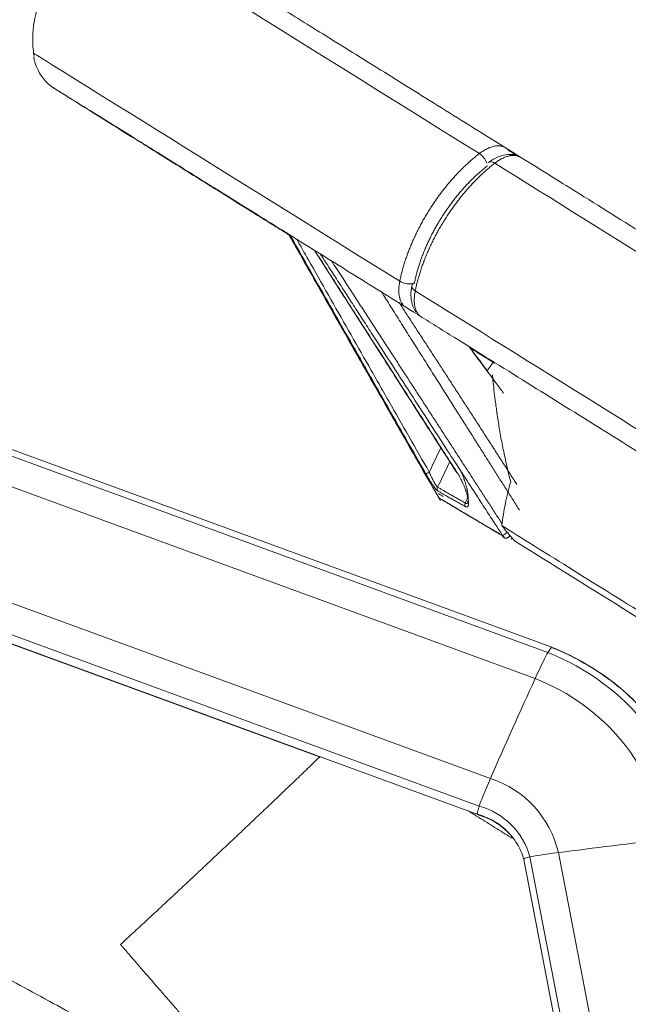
# Model space of a CAD drawing. Header units: millimetres. Extents: x 0 to 594, y 0 to 420.
# Tile 229 of 656: x 210.39 to 216.22, y 167.99 to 177.42. Entities that reach past the tile are written whole.
import ezdxf

# ---------------------------------------------------------------- set-up
doc = ezdxf.new("R2010")
doc.units = ezdxf.units.MM
doc.layers.add('1', color=7, linetype='Continuous', true_color=0xffffff)
doc.styles.add('Arial Unicode MS', font='txt')
doc.dimstyles.get("Standard").update_dxf_attribs({"dimtxt": 0.18, "dimasz": 0.18, "dimexe": 0.18, "dimexo": 0.0625, "dimgap": 0.09, "dimtad": 0, "dimtih": 1, "dimtoh": 1, "dimdec": 4, "dimzin": 0, "dimdsep": 46, "dimtxsty": 'Standard', "dimcen": 0.09, "dimadec": 0, "dimazin": 0, "dimtfac": 1, "dimtdec": 4, "dimtofl": 0, "dimtmove": 0, "dimatfit": 3, "dimfxl": 0, "dimtolj": 1, "dimtzin": 0, "dimarcsym": 0})

# ---------------------------------------------------------------- blocks, each defined once
blk = doc.blocks.new('_U9')
at = {"layer": '1', "color": 18, "lineweight": 13}
for p, q in [((203.3786, 192.865), (47.9703, 192.865)), ((49.9703, 192.865), (49.9703, 158.4304)), ((49.9703, 113.5712), (49.9703, 148.883)), ((351.6296, 113.5712), (47.9703, 113.5712))]:
    blk.add_line(p, q, dxfattribs=at)
at = {"layer": '1', "color": 18}
for points in [[(49.9703, 192.865), (50.9082, 189.365), (49.0325, 189.365)], [(49.9703, 113.5712), (49.0325, 117.0712), (50.9082, 117.0712)]]:
    blk.add_solid(points, dxfattribs=at)
at = {"layer": '1', "color": 18, "linetype": 'Continuous', "lineweight": 13, "insert": (52.0981, 150.4955), "char_height": 2.5, "attachment_point": 7, "rotation": 90, "line_spacing_factor": 1.047437, "style": 'Arial Unicode MS'}
blk.add_mtext('\\fArial Unicode MS|b0|i0;\\W1.0000;1.59', dxfattribs=at)
blk = doc.blocks.new('_U10')
at = {"layer": '1', "color": 18, "lineweight": 13}
for p, q in [((100.9291, 177.3386), (56.1892, 177.3386)), ((58.1892, 177.3386), (58.1892, 150.2286)), ((58.1892, 113.5712), (58.1892, 140.6812)), ((351.6296, 113.5712), (56.1892, 113.5712))]:
    blk.add_line(p, q, dxfattribs=at)
at = {"layer": '1', "color": 18}
for points in [[(58.1892, 177.3386), (59.1271, 173.8386), (57.2514, 173.8386)], [(58.1892, 113.5712), (57.2514, 117.0712), (59.1271, 117.0712)]]:
    blk.add_solid(points, dxfattribs=at)
at = {"layer": '1', "color": 18, "linetype": 'Continuous', "lineweight": 13, "insert": (60.317, 142.2937), "char_height": 2.5, "attachment_point": 7, "rotation": 90, "line_spacing_factor": 1.047437, "style": 'Arial Unicode MS'}
blk.add_mtext('\\fArial Unicode MS|b0|i0;\\W1.0000;1.28', dxfattribs=at)

msp = doc.modelspace()

# ---------------------------------------------------------------- linework, layer by layer
at = {"layer": '1', "color": 155, "linetype": 'Continuous', "lineweight": 18}
for p, q in [((215.4884, 171.4109), (202.5619, 176.1443)), ((204.8461, 173.4484), (214.7803, 169.8107)), ((204.8472, 173.4452), (213.2648, 170.3613)), ((215.222, 169.3797), (216.0452, 165.0985))]:
    msp.add_line(p, q, dxfattribs=at)
at = {"layer": '1', "color": 155, "linetype": 'Continuous', "lineweight": 13}
for p, q in [((215.4511, 171.3598), (202.629, 176.055)), ((215.3297, 171.1108), (202.9937, 175.628)), ((214.9016, 170.1545), (204.3769, 174.0085)), ((214.7933, 169.8902), (204.7547, 173.5661)), ((214.5799, 173.0876), (214.5814, 173.0831)), ((214.4103, 172.8395), (214.4143, 172.8334)), ((215.2792, 169.4037), (216.1136, 165.0644)), ((215.5518, 169.4453), (216.427, 164.8938))]:
    msp.add_line(p, q, dxfattribs=at)
for centre, major_axis, ratio, start_param, end_param in [((218.5069, 173.8192), (7.2215, -4.5022), 0.0004, 2.110829, 3.141278), ((217.7451, 172.5972), (7.2215, -4.5022), 0.0004, 2.110829, 3.141925), ((214.7985, 176.0639), (-0.0607, 0.0795), 0.518582, 4.13009, 5.352195), ((214.9452, 175.9725), (0.0607, -0.0795), 0.518582, 2.191622, 3.143349), ((218.5069, 173.8192), (7.2215, -4.5022), 0.0004, 0.016434, 2.087104), ((214.1002, 174.9437), (0.0981, -0.0195), 0.517942, 4.072914, 5.6532), ((214.2468, 174.8524), (0.0981, -0.0195), 0.517942, 2.511608, 4.091894), ((217.7451, 172.5972), (7.2215, -4.5022), 0.0004, 0.016434, 2.087104), ((214.3191, 173.0895), (0.0347, 0.0199), 0.017001, 1.659567, 3.027653), ((214.4309, 172.9274), (0.0201, 0.0346), 0.964418, 1.662061, 2.598703), ((214.6929, 172.7772), (0.0197, 0.0348), 0.866733, 1.655711, 2.529527), ((214.6057, 169.217), (1.7519, 1.4963), 0.99936, 5.742354, 6.77162), ((214.5992, 169.2246), (1.5383, 1.3138), 0.99936, 5.748625, 6.777891), ((214.5992, 169.2246), (0.7437, 0.6352), 0.99936, 5.803688, 6.832955), ((214.6057, 169.217), (0.5315, 0.454), 0.99936, 5.846454, 6.87572)]:
    msp.add_ellipse(centre, major_axis=major_axis, ratio=ratio, start_param=start_param, end_param=end_param, dxfattribs=at)
at = {"layer": '1', "color": 155, "linetype": 'Continuous', "lineweight": 18}
for centre, major_axis, ratio, start_param, end_param in [((216.9379, 171.3026), (-2.5324, 1.5788), 0.0004, 6.098484, 6.283189), ((216.9691, 171.3527), (-2.6239, 1.6359), 0.0004, 4.924935, 5.555492), ((216.9379, 171.3026), (-2.5324, 1.5788), 0.0004, 4.948027, 5.507532), ((215.2958, 171.0047), (-0.1632, -0.3652), 0.032311, 3.391289, 4.43199), ((214.6748, 169.5841), (-0.8162, -1.8259), 0.032311, 3.142269, 3.391289), ((215.1605, 170.5802), (-0.8162, -1.8259), 0.032311, 4.43199, 4.962085), ((214.9534, 170.2397), (-0.1632, -0.3652), 0.032311, 4.962085, 6.002787), ((215.5939, 171.6375), (-0.8162, -1.8259), 0.032311, 6.002787, 6.28821), ((216.1166, 169.4561), (-1.9855, -0.2406), 0.029802, 4.467132, 4.997227), ((217.207, 169.6227), (-1.9855, -0.2406), 0.029802, 6.037928, 6.284803), ((215.6648, 169.4475), (-0.3971, -0.0481), 0.029802, 4.997227, 6.037928)]:
    msp.add_ellipse(centre, major_axis=major_axis, ratio=ratio, start_param=start_param, end_param=end_param, dxfattribs=at)
for points, knots in [([(211.3183, 178.3256), (211.2575, 178.3075), (211.1025, 178.2462), (210.8782, 178.0773), (210.6716, 177.8202), (210.5491, 177.5214), (210.5099, 177.2608), (210.5252, 177.1156), (210.5337, 177.0672)], [0, 0, 0, 0, 0.116637, 0.312508, 0.515303, 0.726612, 0.909034, 1, 1, 1, 1]), ([(215.1215, 176.1452), (215.0062, 176.2171), (214.6778, 176.4217), (214.1627, 176.7426), (213.605, 177.0901), (213.1076, 177.3998), (212.6767, 177.6681), (212.3177, 177.8916), (212.0342, 178.0679), (211.8319, 178.1936), (211.7373, 178.2523), (211.7122, 178.2678), (211.7083, 178.2701)], [0, 0, 0, 0, 0.059998, 0.174162, 0.288368, 0.402576, 0.516786, 0.631001, 0.745226, 0.859474, 0.9738, 1, 1, 1, 1]), ([(210.5301, 177.06), (210.5351, 177.0282), (210.5512, 176.9688), (210.5923, 176.8918), (210.6375, 176.8346), (210.675, 176.7992), (210.6985, 176.7805), (210.7094, 176.7725), (210.7166, 176.7675), (210.7233, 176.7629), (210.7312, 176.7578), (210.7424, 176.7507), (210.7893, 176.7211), (210.9224, 176.6377), (211.1498, 176.4955), (211.4539, 176.3056), (211.8328, 176.069), (212.282, 175.7886), (212.6768, 175.5423), (212.9167, 175.3925), (212.9734, 175.3572)], [0, 0, 0, 0, 0.013419, 0.026249, 0.036667, 0.044396, 0.048099, 0.050539, 0.053078, 0.057114, 0.066054, 0.096972, 0.195283, 0.325977, 0.453343, 0.580439, 0.70748, 0.834503, 0.961517, 1, 1, 1, 1]), ([(210.742, 176.7513), (210.742, 176.7513), (210.7424, 176.751), (210.7547, 176.7436), (210.8117, 176.7083), (210.9516, 176.6215), (211.1832, 176.4774), (211.4953, 176.2833), (211.8823, 176.0424), (212.3391, 175.7579), (212.8604, 175.4332), (213.4295, 175.0787), (213.8785, 174.7989), (214.127, 174.6441), (214.1694, 174.6177)], [0, 0, 0, 0, 0.000844, 0.039484, 0.120884, 0.226059, 0.33411, 0.442472, 0.550896, 0.659339, 0.76779, 0.876245, 0.979016, 1, 1, 1, 1]), ([(214.7954, 176.1366), (214.8014, 176.1411), (214.8133, 176.1498), (214.831, 176.1616), (214.8486, 176.1722), (214.866, 176.1815), (214.8775, 176.187), (214.8862, 176.1908), (214.8905, 176.1926), (214.8948, 176.1943), (214.8969, 176.1951), (214.8976, 176.1954), (214.899, 176.196), (214.9055, 176.1984), (214.9174, 176.2024), (214.9337, 176.2066), (214.9496, 176.2096), (214.965, 176.2113), (214.975, 176.2115), (214.9824, 176.2113), (214.9854, 176.2111), (214.9884, 176.2109), (214.9896, 176.2108), (214.9902, 176.2107), (214.992, 176.2106), (214.9979, 176.2099), (215.0083, 176.2081), (215.0213, 176.2044), (215.0336, 176.1994), (215.0449, 176.1933), (215.0518, 176.1884), (215.055, 176.1859)], [0, 0, 0, 0, 0.059095, 0.118189, 0.177284, 0.236379, 0.295473, 0.295473, 0.325021, 0.339794, 0.339794, 0.347181, 0.347181, 0.354568, 0.413663, 0.472757, 0.531852, 0.590947, 0.650041, 0.650041, 0.679589, 0.686976, 0.686976, 0.694362, 0.694362, 0.709136, 0.768231, 0.827325, 0.88642, 0.945515, 1, 1, 1, 1]), ([(214.0336, 174.9146), (214.0363, 174.9282), (214.0421, 174.9555), (214.052, 174.9968), (214.0632, 175.0383), (214.0755, 175.0802), (214.089, 175.1223), (214.1038, 175.1648), (214.1197, 175.2075), (214.1311, 175.2362), (214.1385, 175.2541), (214.1408, 175.2595), (214.143, 175.2649), (214.1446, 175.2685), (214.1453, 175.2704), (214.1491, 175.2794), (214.1584, 175.301), (214.1746, 175.3367), (214.1949, 175.3794), (214.2161, 175.4218), (214.2384, 175.4639), (214.2615, 175.5057), (214.2857, 175.5472), (214.3024, 175.5747), (214.3152, 175.5953), (214.3216, 175.6055), (214.3282, 175.6157), (214.3315, 175.6209), (214.3326, 175.6226), (214.3348, 175.626), (214.3447, 175.6412), (214.3637, 175.6698), (214.3911, 175.7092), (214.4191, 175.7477), (214.4478, 175.7855), (214.477, 175.8224), (214.5069, 175.8585), (214.5373, 175.8938), (214.558, 175.9168), (214.5698, 175.9295), (214.5711, 175.9309), (214.5737, 175.9337), (214.575, 175.9352), (214.579, 175.9394), (214.5869, 175.9478), (214.6054, 175.9671), (214.6319, 175.994), (214.6641, 176.0251), (214.6858, 176.045), (214.6994, 176.0572), (214.7021, 176.0596), (214.7076, 176.0644), (214.7103, 176.0668), (214.7185, 176.074), (214.7349, 176.0882), (214.7624, 176.1109), (214.7844, 176.1282), (214.7954, 176.1366)], [0, 0, 0, 0, 0.03125, 0.0625, 0.09375, 0.125, 0.15625, 0.1875, 0.21875, 0.25, 0.25, 0.257813, 0.261719, 0.261719, 0.265625, 0.265625, 0.28125, 0.3125, 0.34375, 0.375, 0.40625, 0.4375, 0.46875, 0.5, 0.5, 0.515625, 0.523438, 0.523438, 0.527344, 0.527344, 0.53125, 0.5625, 0.59375, 0.625, 0.65625, 0.6875, 0.71875, 0.75, 0.78125, 0.78125, 0.785156, 0.785156, 0.789063, 0.789063, 0.796875, 0.8125, 0.84375, 0.875, 0.90625, 0.90625, 0.914063, 0.914063, 0.921875, 0.921875, 0.9375, 0.96875, 1, 1, 1, 1]), ([(215.1669, 176.1143), (215.1535, 176.12), (215.1163, 176.1307), (215.0475, 176.1305), (214.9637, 176.1041), (214.9106, 176.0717), (214.8844, 176.0519)], [0, 0, 0, 0, 0.173544, 0.455653, 0.731287, 1, 1, 1, 1]), ([(215.1927, 176.1009), (215.1924, 176.101), (215.1885, 176.1035), (215.1845, 176.1057), (215.1795, 176.1081), (215.178, 176.1088), (215.1765, 176.1095), (215.1755, 176.1099), (215.175, 176.1101), (215.1724, 176.1111), (215.1661, 176.1135), (215.1553, 176.1166), (215.1417, 176.1189), (215.1275, 176.1199), (215.1127, 176.1196), (215.1025, 176.1184), (215.0959, 176.1175), (215.0946, 176.1172), (215.0926, 176.1169), (215.0919, 176.1168), (215.0906, 176.1166), (215.0873, 176.1159), (215.0786, 176.1141), (215.065, 176.1105), (215.0484, 176.1049), (215.0315, 176.098), (215.0143, 176.0898), (215.0026, 176.0835), (214.9953, 176.0792), (214.9938, 176.0784), (214.9908, 176.0766), (214.9864, 176.074), (214.9761, 176.0675), (214.9612, 176.0576), (214.9494, 176.0489), (214.9434, 176.0443)], [0, 0, 0, 0, 0.003705, 0.065973, 0.065973, 0.081541, 0.089324, 0.089324, 0.097108, 0.097108, 0.128242, 0.19051, 0.252779, 0.315047, 0.377316, 0.439584, 0.439584, 0.455151, 0.455151, 0.462935, 0.462935, 0.470718, 0.501852, 0.564121, 0.626389, 0.688658, 0.750926, 0.813195, 0.813195, 0.828762, 0.828762, 0.844329, 0.875463, 0.937732, 1, 1, 1, 1]), ([(221.5121, 172.1613), (221.2843, 172.3033), (220.8171, 172.5947), (220.0851, 173.0512), (219.3325, 173.5205), (218.5708, 173.9953), (217.8095, 174.4699), (217.0578, 174.9385), (216.325, 175.3953), (215.6758, 175.7998), (215.2816, 176.0455), (215.1148, 176.1494)], [0, 0, 0, 0, 0.112712, 0.227066, 0.34142, 0.455774, 0.570128, 0.684482, 0.798836, 0.91319, 1, 1, 1, 1]), ([(214.1735, 174.898), (214.176, 174.9105), (214.1813, 174.9356), (214.1905, 174.9735), (214.2008, 175.0118), (214.2122, 175.0503), (214.2247, 175.0892), (214.2338, 175.1154), (214.2409, 175.135), (214.2445, 175.1449), (214.2483, 175.1548), (214.2501, 175.1597), (214.2508, 175.1614), (214.252, 175.1647), (214.2578, 175.1795), (214.269, 175.2075), (214.2857, 175.2469), (214.3034, 175.286), (214.322, 175.3251), (214.3415, 175.3639), (214.362, 175.4026), (214.3834, 175.4411), (214.3982, 175.4667), (214.4068, 175.481), (214.4077, 175.4826), (214.4096, 175.4858), (214.4106, 175.4874), (214.4135, 175.4922), (214.4193, 175.5017), (214.4329, 175.5238), (214.4527, 175.5549), (214.4772, 175.5916), (214.5023, 175.6276), (214.528, 175.6629), (214.5543, 175.6975), (214.5812, 175.7315), (214.5996, 175.7537), (214.6135, 175.7702), (214.6182, 175.7756), (214.6241, 175.7824), (214.6252, 175.7838), (214.6276, 175.7865), (214.6311, 175.7905), (214.6441, 175.8053), (214.6655, 175.8289), (214.6942, 175.8593), (214.7232, 175.8886), (214.7524, 175.9168), (214.7819, 175.9438), (214.8116, 175.9698), (214.8416, 175.9946), (214.8617, 176.0105), (214.8719, 176.0182)], [0, 0, 0, 0, 0.03125, 0.0625, 0.09375, 0.125, 0.15625, 0.1875, 0.1875, 0.203125, 0.210938, 0.210938, 0.214844, 0.214844, 0.21875, 0.25, 0.28125, 0.3125, 0.34375, 0.375, 0.40625, 0.4375, 0.46875, 0.46875, 0.472656, 0.472656, 0.476563, 0.476563, 0.484375, 0.5, 0.53125, 0.5625, 0.59375, 0.625, 0.65625, 0.6875, 0.71875, 0.71875, 0.734375, 0.734375, 0.738281, 0.738281, 0.742188, 0.75, 0.78125, 0.8125, 0.84375, 0.875, 0.90625, 0.9375, 0.96875, 1, 1, 1, 1]), ([(214.9434, 176.0443), (214.9324, 176.0359), (214.9104, 176.0187), (214.8778, 175.9916), (214.8454, 175.9633), (214.8133, 175.9338), (214.7815, 175.9031), (214.7499, 175.8711), (214.7186, 175.838), (214.6979, 175.8151), (214.685, 175.8006), (214.6812, 175.7962), (214.6773, 175.7918), (214.6747, 175.7888), (214.6735, 175.7873), (214.6671, 175.7799), (214.6518, 175.7621), (214.6268, 175.7319), (214.5974, 175.6948), (214.5687, 175.6571), (214.5407, 175.6186), (214.5134, 175.5794), (214.4867, 175.5394), (214.4694, 175.5123), (214.4566, 175.4918), (214.4502, 175.4815), (214.4439, 175.4711), (214.4408, 175.4659), (214.4397, 175.4642), (214.4377, 175.4607), (214.4283, 175.445), (214.4111, 175.4154), (214.3877, 175.3735), (214.3654, 175.3313), (214.3441, 175.289), (214.3238, 175.2465), (214.3045, 175.2038), (214.2862, 175.1609), (214.2747, 175.1322), (214.2684, 175.116), (214.2677, 175.1142), (214.2664, 175.1106), (214.2657, 175.1088), (214.2636, 175.1034), (214.2595, 175.0927), (214.2503, 175.0676), (214.2378, 175.0319), (214.2241, 174.9893), (214.2157, 174.961), (214.2107, 174.9435), (214.2097, 174.9399), (214.2078, 174.9329), (214.2068, 174.9294), (214.204, 174.9189), (214.1985, 174.8979), (214.1901, 174.8633), (214.1843, 174.836), (214.1816, 174.8224)], [0, 0, 0, 0, 0.03125, 0.0625, 0.09375, 0.125, 0.15625, 0.1875, 0.21875, 0.25, 0.25, 0.257813, 0.261719, 0.261719, 0.265625, 0.265625, 0.28125, 0.3125, 0.34375, 0.375, 0.40625, 0.4375, 0.46875, 0.5, 0.5, 0.515625, 0.523438, 0.523438, 0.527344, 0.527344, 0.53125, 0.5625, 0.59375, 0.625, 0.65625, 0.6875, 0.71875, 0.75, 0.78125, 0.78125, 0.785156, 0.785156, 0.789063, 0.789063, 0.796875, 0.8125, 0.84375, 0.875, 0.90625, 0.90625, 0.914063, 0.914063, 0.921875, 0.921875, 0.9375, 0.96875, 1, 1, 1, 1]), ([(212.9698, 175.365), (213.001, 175.31), (213.0322, 175.2551), (213.1129, 175.1127), (213.1624, 175.0254), (213.3112, 174.7632), (213.4104, 174.5885), (213.5592, 174.3264), (213.6089, 174.2391), (213.7082, 174.0644), (213.7579, 173.9771), (213.907, 173.7152), (214.0065, 173.5406), (214.2058, 173.1917), (214.3056, 173.0173), (214.4056, 172.8431)], [0, 0, 0, 0, 0.065299, 0.065299, 0.169155, 0.169155, 0.376866, 0.376866, 0.480722, 0.480722, 0.584577, 0.584577, 0.792289, 0.792289, 1, 1, 1, 1]), ([(212.9706, 175.3645), (212.9764, 175.3544), (213.0469, 175.23), (213.1822, 174.9914), (213.3753, 174.651), (213.5612, 174.3237), (213.7692, 173.9578), (214.0484, 173.4675), (214.2706, 173.0791), (214.4059, 172.8433)], [0, 0, 0, 0, 0.011997, 0.147861, 0.283725, 0.416607, 0.5372, 0.718949, 1, 1, 1, 1]), ([(213.218, 175.2104), (213.2433, 175.1706), (213.3285, 175.0369), (213.4742, 174.8085), (213.6552, 174.5252), (213.8336, 174.2463), (214.0175, 173.959), (214.2648, 173.5732), (214.4549, 173.2769), (214.579, 173.0837)], [0, 0, 0, 0, 0.056034, 0.188382, 0.32194, 0.455499, 0.581758, 0.727251, 1, 1, 1, 1]), ([(215.0176, 172.4808), (214.9941, 172.517), (214.9413, 172.5985), (214.8534, 172.734), (214.7482, 172.8963), (214.6256, 173.0854), (214.4859, 173.3011), (214.3289, 173.5435), (214.1548, 173.8125), (213.9636, 174.108), (213.8001, 174.3609), (213.6704, 174.5614), (213.5809, 174.6999), (213.4932, 174.8356), (213.4073, 174.9685), (213.3351, 175.0802), (213.2916, 175.1476), (213.2761, 175.1716)], [0, 0, 0, 0, 0.040442, 0.090848, 0.151204, 0.221496, 0.301704, 0.391806, 0.491775, 0.601581, 0.721188, 0.773662, 0.825105, 0.875517, 0.924899, 0.973251, 1, 1, 1, 1]), ([(214.073, 174.681), (214.0728, 174.6813), (214.0693, 174.6847), (214.063, 174.6917), (214.0548, 174.7029), (214.0476, 174.7153), (214.0413, 174.7288), (214.0377, 174.7386), (214.0357, 174.7449), (214.0353, 174.7462), (214.0347, 174.7482), (214.0345, 174.7488), (214.0341, 174.7501), (214.0332, 174.7534), (214.031, 174.762), (214.0282, 174.7759), (214.0258, 174.7933), (214.0245, 174.8116), (214.0242, 174.8307), (214.0247, 174.844), (214.0252, 174.8525), (214.0254, 174.8542), (214.0256, 174.8576), (214.026, 174.8628), (214.0272, 174.875), (214.0296, 174.8927), (214.0321, 174.9072), (214.0336, 174.9146)], [0, 0, 0, 0, 0.005682, 0.076705, 0.147727, 0.21875, 0.289773, 0.360795, 0.360795, 0.378551, 0.378551, 0.387429, 0.387429, 0.396307, 0.431818, 0.502841, 0.573864, 0.644886, 0.715909, 0.786932, 0.786932, 0.804687, 0.804687, 0.822443, 0.857955, 0.928977, 1, 1, 1, 1]), ([(214.1488, 174.872), (214.1426, 174.8398), (214.1368, 174.7777), (214.15, 174.6908), (214.173, 174.6434), (214.1874, 174.6233)], [0, 0, 0, 0, 0.323204, 0.658488, 1, 1, 1, 1]), ([(214.1816, 174.8224), (214.1801, 174.815), (214.1775, 174.8005), (214.1746, 174.7795), (214.1728, 174.7591), (214.172, 174.7393), (214.1721, 174.7265), (214.1724, 174.7172), (214.1727, 174.7125), (214.173, 174.7079), (214.1732, 174.7056), (214.1733, 174.7049), (214.1734, 174.7033), (214.174, 174.6966), (214.1756, 174.6841), (214.1789, 174.6676), (214.1831, 174.6521), (214.1883, 174.6375), (214.1924, 174.6285), (214.1958, 174.622), (214.1972, 174.6194), (214.1988, 174.6168), (214.1994, 174.6157), (214.1997, 174.6152), (214.2006, 174.6137), (214.2038, 174.6087), (214.2098, 174.6002), (214.2188, 174.5902), (214.2286, 174.5814), (214.2363, 174.5759), (214.2406, 174.5733), (214.2413, 174.5729)], [0, 0, 0, 0, 0.061833, 0.123667, 0.1855, 0.247333, 0.309167, 0.309167, 0.340083, 0.355542, 0.355542, 0.363271, 0.363271, 0.371, 0.432834, 0.494667, 0.5565, 0.618334, 0.680167, 0.680167, 0.711084, 0.718813, 0.718813, 0.726542, 0.726542, 0.742, 0.803834, 0.865667, 0.9275, 0.989334, 1, 1, 1, 1]), ([(214.0272, 174.7106), (214.0355, 174.6979), (214.0552, 174.6676), (214.0865, 174.6196), (214.1208, 174.5668), (214.1553, 174.5139), (214.1897, 174.461), (214.2242, 174.4079), (214.2587, 174.3548), (214.2933, 174.3016), (214.3279, 174.2484), (214.3626, 174.1951), (214.3972, 174.1416), (214.432, 174.0882), (214.4667, 174.0346), (214.5015, 173.981), (214.5363, 173.9273), (214.5712, 173.8735), (214.6061, 173.8196), (214.641, 173.7657), (214.6759, 173.7116), (214.7109, 173.6575), (214.7459, 173.6034), (214.781, 173.5491), (214.8161, 173.4948), (214.8512, 173.4404), (214.8864, 173.3859), (214.9215, 173.3313), (214.9568, 173.2767), (214.992, 173.222), (215.0273, 173.1672), (215.0626, 173.1123), (215.0979, 173.0573), (215.1289, 173.0092), (215.148, 172.9795), (215.1553, 172.968)], [0, 0, 0, 0, 0.021968, 0.05226, 0.082594, 0.112968, 0.143384, 0.173842, 0.20434, 0.23488, 0.265462, 0.296084, 0.326749, 0.357455, 0.388202, 0.418991, 0.449822, 0.480695, 0.511609, 0.542565, 0.573562, 0.604602, 0.635683, 0.666807, 0.697972, 0.729179, 0.760429, 0.79172, 0.823054, 0.854429, 0.885847, 0.917308, 0.94881, 0.980355, 1, 1, 1, 1]), ([(214.1627, 174.6218), (214.278, 174.55), (214.6174, 174.3385), (215.2049, 173.9724), (215.932, 173.5192), (216.6801, 173.0529), (217.4399, 172.5793), (218.2022, 172.104), (218.9579, 171.6328), (219.6977, 171.1714), (220.4127, 170.7255), (221.0943, 170.3004), (221.7342, 169.9013), (222.3245, 169.5329), (222.8583, 169.1999), (223.3289, 168.9061), (223.7308, 168.6552), (224.0589, 168.4503), (224.3097, 168.2935), (224.4783, 168.1881), (224.5463, 168.1452), (224.5566, 168.1388), (224.5586, 168.1374), (224.5582, 168.1377)], [0, 0, 0, 0, 0.027861, 0.080874, 0.133907, 0.18694, 0.239973, 0.293006, 0.346039, 0.399072, 0.452105, 0.505138, 0.55817, 0.611202, 0.664234, 0.717264, 0.770292, 0.823317, 0.876334, 0.929326, 0.982206, 0.995783, 1, 1, 1, 1]), ([(215.0265, 173.8442), (215.0034, 173.8754), (214.9448, 173.9542), (214.8514, 174.0799), (214.765, 174.1963), (214.7139, 174.2651), (214.6976, 174.287)], [0, 0, 0, 0, 0.2113, 0.533853, 0.851638, 1, 1, 1, 1]), ([(214.7021, 174.2842), (214.7535, 174.215), (214.813, 174.1349), (214.8724, 174.0549), (214.8804, 174.0441)], [0, 0, 0, 0, 0.865075, 1, 1, 1, 1]), ([(215.0954, 172.9936), (215.0805, 173.0517), (215.0669, 173.1083), (215.042, 173.2185), (215.0307, 173.272), (215.0101, 173.3759), (215.0008, 173.4261), (214.984, 173.523), (214.9765, 173.5696), (214.9681, 173.6253), (214.9664, 173.6363), (214.9644, 173.65), (214.964, 173.6527), (214.9633, 173.6581), (214.9621, 173.6662), (214.9579, 173.6954), (214.9544, 173.721), (214.9466, 173.7803), (214.9421, 173.8171), (214.9342, 173.8849), (214.9309, 173.9159), (214.9266, 173.9578), (214.9253, 173.971), (214.9229, 173.9958), (214.9219, 174.0074), (214.9209, 174.0182)], [0, 0, 0, 0, 0.125, 0.125, 0.25, 0.25, 0.375, 0.375, 0.5, 0.5, 0.53125, 0.53125, 0.539062, 0.539062, 0.546875, 0.5625, 0.625, 0.625, 0.75, 0.75, 0.875, 0.875, 0.9375, 0.9375, 1, 1, 1, 1]), ([(214.3965, 172.9077), (214.3953, 172.9084), (214.3926, 172.9103), (214.3879, 172.9146), (214.3843, 172.9184), (214.382, 172.921), (214.3815, 172.9215), (214.3805, 172.9227), (214.38, 172.9232), (214.3785, 172.925), (214.3775, 172.9262), (214.3744, 172.93), (214.3723, 172.9327), (214.3679, 172.9384), (214.3656, 172.9415), (214.3621, 172.9463), (214.3606, 172.9484), (214.3591, 172.9505), (214.3585, 172.9514), (214.3582, 172.9518), (214.3573, 172.9531), (214.3542, 172.9575), (214.3511, 172.962), (214.346, 172.9695), (214.3435, 172.9733), (214.3383, 172.9813), (214.3356, 172.9853), (214.3323, 172.9905), (214.3316, 172.9915), (214.3303, 172.9937), (214.3296, 172.9947), (214.3276, 172.9979), (214.3263, 173), (214.3223, 173.0064), (214.3196, 173.0108), (214.3142, 173.0195), (214.3088, 173.0284), (214.3034, 173.0375), (214.3, 173.0432), (214.2994, 173.0443), (214.298, 173.0466), (214.2973, 173.0478), (214.2953, 173.0512), (214.2912, 173.0582), (214.2872, 173.0651), (214.2845, 173.0698)], [0, 0, 0, 0, 0.0625, 0.125, 0.1875, 0.1875, 0.203125, 0.203125, 0.21875, 0.21875, 0.25, 0.25, 0.3125, 0.3125, 0.375, 0.375, 0.40625, 0.414062, 0.414062, 0.421875, 0.421875, 0.4375, 0.5, 0.5, 0.5625, 0.5625, 0.625, 0.625, 0.640625, 0.640625, 0.65625, 0.65625, 0.6875, 0.6875, 0.75, 0.75, 0.8125, 0.875, 0.875, 0.890625, 0.890625, 0.90625, 0.90625, 0.9375, 1, 1, 1, 1]), ([(214.3157, 173.0883), (214.3174, 173.0843), (214.3192, 173.0802), (214.3218, 173.0741), (214.3227, 173.0721), (214.3241, 173.0691), (214.3245, 173.0681), (214.3254, 173.0661), (214.3277, 173.0611), (214.3317, 173.0522), (214.3353, 173.0444), (214.339, 173.0366), (214.3408, 173.0328), (214.3436, 173.0271), (214.3449, 173.0243), (214.3463, 173.0214), (214.3472, 173.0196), (214.3477, 173.0186), (214.35, 173.014), (214.3518, 173.0104), (214.3555, 173.0033), (214.3573, 172.9998), (214.3609, 172.993), (214.3627, 172.9897), (214.3654, 172.9849), (214.3663, 172.9833), (214.3681, 172.9802), (214.369, 172.9787), (214.3716, 172.9742), (214.3733, 172.9714), (214.3766, 172.9661), (214.3782, 172.9636), (214.3806, 172.9601), (214.3818, 172.9584), (214.3829, 172.9568), (214.3835, 172.9561), (214.3837, 172.9558), (214.3841, 172.9553), (214.3858, 172.9531), (214.3888, 172.9494), (214.3913, 172.9469), (214.3937, 172.9448), (214.3948, 172.944), (214.3959, 172.9435)], [0, 0, 0, 0, 0.0625, 0.0625, 0.09375, 0.09375, 0.109375, 0.109375, 0.125, 0.1875, 0.25, 0.25, 0.3125, 0.3125, 0.34375, 0.359375, 0.359375, 0.375, 0.375, 0.4375, 0.4375, 0.5, 0.5, 0.5625, 0.5625, 0.59375, 0.59375, 0.625, 0.625, 0.6875, 0.6875, 0.75, 0.75, 0.78125, 0.796875, 0.796875, 0.804688, 0.804688, 0.8125, 0.875, 0.9375, 0.9375, 1, 1, 1, 1]), ([(214.5799, 173.0876), (214.5828, 173.0831), (214.5856, 173.0786), (214.5912, 173.0696), (214.5966, 173.0605), (214.6045, 173.0467), (214.6121, 173.0327), (214.6195, 173.0186), (214.6242, 173.009), (214.6272, 173.003), (214.6277, 173.0018), (214.6289, 172.9995), (214.6306, 172.9959), (214.6346, 172.9875), (214.64, 172.9756), (214.6462, 172.9614), (214.6521, 172.9472), (214.6576, 172.9331), (214.6611, 172.9237), (214.6637, 172.9167), (214.6645, 172.9144), (214.6657, 172.9109), (214.6661, 172.9098), (214.6669, 172.9074), (214.6689, 172.9017), (214.6723, 172.8914), (214.6764, 172.878), (214.6802, 172.8649), (214.6835, 172.8521), (214.6854, 172.8438), (214.6867, 172.8377), (214.6872, 172.8351), (214.6878, 172.8321), (214.688, 172.8311), (214.6883, 172.8296), (214.6892, 172.8246), (214.6906, 172.816), (214.6915, 172.8088), (214.6922, 172.8018), (214.6925, 172.7984), (214.6927, 172.7919), (214.6928, 172.7887), (214.6927, 172.7854), (214.6927, 172.785), (214.6926, 172.7842), (214.6926, 172.7831), (214.6924, 172.7806), (214.6922, 172.7786), (214.6917, 172.7746), (214.6913, 172.7722), (214.6902, 172.7677), (214.6895, 172.7657), (214.6882, 172.7629), (214.6878, 172.7621), (214.6871, 172.761), (214.687, 172.7608), (214.6868, 172.7605), (214.6864, 172.7599), (214.6849, 172.7579), (214.6821, 172.7555), (214.6791, 172.7543), (214.6759, 172.7537), (214.6741, 172.7536), (214.672, 172.7539), (214.6717, 172.7539), (214.6712, 172.754), (214.6705, 172.7541), (214.6688, 172.7545), (214.6672, 172.755), (214.664, 172.7562), (214.6618, 172.7572), (214.6594, 172.7585)], [0, 0, 0, 0, 0.03125, 0.03125, 0.0625, 0.09375, 0.125, 0.15625, 0.1875, 0.1875, 0.195312, 0.195312, 0.203125, 0.21875, 0.25, 0.28125, 0.3125, 0.34375, 0.375, 0.375, 0.390625, 0.390625, 0.398437, 0.398437, 0.40625, 0.4375, 0.46875, 0.5, 0.53125, 0.5625, 0.5625, 0.578125, 0.582031, 0.585937, 0.585937, 0.59375, 0.625, 0.65625, 0.65625, 0.6875, 0.6875, 0.71875, 0.71875, 0.722656, 0.722656, 0.726562, 0.734375, 0.75, 0.75, 0.78125, 0.78125, 0.8125, 0.8125, 0.828125, 0.828125, 0.832031, 0.832031, 0.835937, 0.84375, 0.875, 0.90625, 0.90625, 0.9375, 0.9375, 0.941406, 0.941406, 0.945313, 0.953125, 0.96875, 0.96875, 1, 1, 1, 1]), ([(214.6611, 172.7912), (214.6631, 172.7899), (214.6649, 172.7889), (214.6676, 172.7878), (214.6688, 172.7874), (214.6701, 172.7871), (214.6707, 172.787), (214.6709, 172.787), (214.6713, 172.7869), (214.6731, 172.7868), (214.6748, 172.787), (214.6775, 172.7879), (214.6788, 172.7887), (214.6803, 172.79), (214.6805, 172.7903), (214.681, 172.7908), (214.6811, 172.7909), (214.6814, 172.7912), (214.682, 172.7921), (214.6827, 172.793), (214.6834, 172.7942), (214.6836, 172.7946), (214.684, 172.7955), (214.6847, 172.7968), (214.6852, 172.7983), (214.6863, 172.8013), (214.6869, 172.8036), (214.6879, 172.8084), (214.6883, 172.811), (214.6886, 172.8145), (214.6887, 172.8152), (214.6888, 172.8163), (214.6888, 172.8167), (214.6889, 172.8174), (214.689, 172.8192), (214.6892, 172.8211), (214.6893, 172.8256), (214.6894, 172.8288), (214.6893, 172.8353), (214.6892, 172.8387), (214.6889, 172.8455), (214.6887, 172.8491), (214.6882, 172.8545), (214.688, 172.8563), (214.6878, 172.8591), (214.6877, 172.86), (214.6875, 172.8619), (214.687, 172.8666), (214.6864, 172.8713), (214.6853, 172.879), (214.6841, 172.8868), (214.6821, 172.8986), (214.6798, 172.9107), (214.678, 172.9189), (214.6767, 172.9251), (214.676, 172.9282), (214.6753, 172.9313), (214.6748, 172.9334), (214.6745, 172.9345), (214.6733, 172.9397), (214.6712, 172.9481), (214.6679, 172.9608), (214.6643, 172.9735), (214.6605, 172.9862), (214.6565, 172.999), (214.6537, 173.0075), (214.6515, 173.014), (214.6508, 173.0161), (214.6493, 173.0204), (214.6485, 173.0225), (214.6462, 173.029), (214.6431, 173.0375), (214.6382, 173.0502), (214.6331, 173.0628), (214.6278, 173.0752), (214.6222, 173.0876), (214.6184, 173.0957), (214.6164, 173.0998)], [0, 0, 0, 0, 0.03125, 0.03125, 0.046875, 0.054687, 0.054687, 0.058594, 0.058594, 0.0625, 0.09375, 0.09375, 0.125, 0.125, 0.132812, 0.132812, 0.136719, 0.136719, 0.140625, 0.15625, 0.15625, 0.164062, 0.164062, 0.171875, 0.1875, 0.1875, 0.21875, 0.21875, 0.25, 0.25, 0.257812, 0.257812, 0.261719, 0.261719, 0.265625, 0.28125, 0.28125, 0.3125, 0.3125, 0.34375, 0.34375, 0.375, 0.375, 0.390625, 0.390625, 0.398437, 0.398437, 0.40625, 0.4375, 0.4375, 0.46875, 0.5, 0.53125, 0.5625, 0.5625, 0.578125, 0.585937, 0.585937, 0.59375, 0.59375, 0.625, 0.65625, 0.6875, 0.71875, 0.75, 0.78125, 0.78125, 0.796875, 0.796875, 0.8125, 0.8125, 0.84375, 0.875, 0.90625, 0.9375, 0.96875, 1, 1, 1, 1]), ([(215.0954, 172.9936), (215.0754, 172.9249), (215.0583, 172.8557), (215.03, 172.7161), (215.0187, 172.6458), (215.0103, 172.5749)], [0, 0, 0, 0, 0.5, 0.5, 1, 1, 1, 1]), ([(214.6594, 172.7585), (214.6451, 172.7665), (214.6312, 172.7743), (214.6043, 172.7894), (214.5912, 172.7968), (214.5659, 172.8111), (214.5536, 172.818), (214.5389, 172.8264), (214.5359, 172.8281), (214.5316, 172.8305), (214.5301, 172.8314), (214.5272, 172.833), (214.5201, 172.8371), (214.5019, 172.8474), (214.4755, 172.8624), (214.4561, 172.8735), (214.4376, 172.8841), (214.42, 172.8942), (214.404, 172.9034), (214.3965, 172.9077)], [0, 0, 0, 0, 0.125, 0.125, 0.25, 0.25, 0.375, 0.375, 0.40625, 0.40625, 0.421875, 0.421875, 0.4375, 0.5, 0.625, 0.75, 0.75, 0.875, 1, 1, 1, 1]), ([(214.4056, 172.8431), (214.4115, 172.8395), (214.424, 172.832), (214.4384, 172.8233), (214.448, 172.8176), (214.4499, 172.8164), (214.4539, 172.8141), (214.4599, 172.8105), (214.4744, 172.8017), (214.4969, 172.7883), (214.5265, 172.7706), (214.5479, 172.7577), (214.5647, 172.7477), (214.5733, 172.7426), (214.5821, 172.7373), (214.5865, 172.7347), (214.588, 172.7338), (214.591, 172.732), (214.6045, 172.724), (214.631, 172.7082), (214.6708, 172.6844), (214.7132, 172.6593), (214.743, 172.6416), (214.7622, 172.6303), (214.768, 172.6268), (214.7739, 172.6234), (214.7778, 172.6211), (214.7798, 172.6199), (214.7896, 172.6141), (214.8135, 172.6), (214.8548, 172.5757), (214.9067, 172.5453), (214.9608, 172.5137), (214.9984, 172.4919), (215.0176, 172.4808)], [0, 0, 0, 0, 0.0625, 0.125, 0.125, 0.140625, 0.140625, 0.15625, 0.1875, 0.25, 0.3125, 0.375001, 0.375001, 0.406251, 0.421876, 0.421876, 0.429688, 0.429688, 0.437501, 0.500001, 0.562501, 0.625001, 0.687501, 0.687501, 0.703126, 0.710939, 0.710939, 0.718751, 0.718751, 0.750001, 0.812501, 0.875001, 0.937501, 1, 1, 1, 1]), ([(215.0326, 172.4695), (215.0132, 172.4808), (214.9752, 172.5029), (214.9205, 172.5349), (214.8681, 172.5657), (214.8347, 172.5854), (214.8102, 172.5999), (214.8021, 172.6047), (214.7921, 172.6106), (214.7901, 172.6118), (214.7862, 172.6142), (214.7802, 172.6177), (214.7587, 172.6304), (214.7246, 172.6507), (214.6816, 172.6763), (214.6411, 172.7005), (214.6158, 172.7157), (214.602, 172.724), (214.6004, 172.7249), (214.5974, 172.7267), (214.5959, 172.7276), (214.5913, 172.7304), (214.5824, 172.7357), (214.562, 172.7479), (214.5346, 172.7644), (214.5044, 172.7827), (214.486, 172.7938), (214.4728, 172.8017), (214.4664, 172.8056), (214.4602, 172.8093), (214.4562, 172.8118), (214.4541, 172.813), (214.4477, 172.8169), (214.4434, 172.8195), (214.4392, 172.822)], [0, 0, 0, 0, 0.068654, 0.137309, 0.205965, 0.27462, 0.27462, 0.308948, 0.308948, 0.31753, 0.31753, 0.326112, 0.343276, 0.411931, 0.480587, 0.549242, 0.617898, 0.617898, 0.62648, 0.62648, 0.635062, 0.635062, 0.652226, 0.686553, 0.755209, 0.823864, 0.89252, 0.89252, 0.926847, 0.944011, 0.944011, 0.961175, 0.961175, 1, 1, 1, 1]), ([(215.0176, 172.4808), (215.0176, 172.4808), (215.0176, 172.4808), (215.0177, 172.4808), (215.0177, 172.4809), (215.0178, 172.4809), (215.0181, 172.481), (215.0186, 172.4813), (215.0198, 172.4818), (215.0208, 172.4823), (215.0229, 172.4834), (215.0245, 172.4843), (215.0266, 172.4855), (215.0271, 172.4858), (215.0279, 172.4863), (215.0293, 172.4871), (215.0316, 172.4886), (215.0335, 172.4899), (215.035, 172.4909), (215.0355, 172.4912), (215.0365, 172.4919), (215.0381, 172.493), (215.0397, 172.4941), (215.0413, 172.4953), (215.0418, 172.4956), (215.0429, 172.4964), (215.0434, 172.4968), (215.0462, 172.4989), (215.0485, 172.5006), (215.0513, 172.5028), (215.0522, 172.5035), (215.0531, 172.5041), (215.0536, 172.5046), (215.0551, 172.5057), (215.0577, 172.5078), (215.06, 172.5097), (215.0617, 172.5111), (215.0626, 172.5119), (215.0636, 172.5127), (215.0641, 172.5131), (215.0644, 172.5134), (215.0645, 172.5134), (215.0645, 172.5135), (215.0646, 172.5135), (215.0646, 172.5136)], [0, 0, 0, 0, 0.00194, 0.00194, 0.003894, 0.0078, 0.015614, 0.03124, 0.062493, 0.124999, 0.124999, 0.25001, 0.25001, 0.281263, 0.281263, 0.312516, 0.375022, 0.437527, 0.437527, 0.46878, 0.46878, 0.500033, 0.562539, 0.562539, 0.593792, 0.593792, 0.625045, 0.625045, 0.750056, 0.750056, 0.781309, 0.796935, 0.796935, 0.812562, 0.875068, 0.937573, 0.937573, 0.968826, 0.984453, 0.992266, 0.996173, 0.998126, 0.998126, 1, 1, 1, 1]), ([(215.1102, 172.4544), (215.1095, 172.4537), (215.1075, 172.452), (215.1044, 172.4495), (215.1019, 172.4479), (215.1006, 172.4471)], [0, 0, 0, 0, 0.244749, 0.622374, 1, 1, 1, 1]), ([(216.9594, 169.5917), (216.9245, 169.7968), (216.8079, 170.1839), (216.4853, 170.7109), (216.038, 171.1373), (215.6841, 171.3327), (215.4909, 171.41)], [0, 0, 0, 0, 0.249993, 0.499999, 0.750005, 1, 1, 1, 1]), ([(216.9607, 169.5881), (216.9259, 169.7932), (216.8094, 170.1804), (216.4868, 170.7075), (216.0396, 171.1339), (215.6858, 171.3293), (215.4927, 171.4067)], [0, 0, 0, 0, 0.25004, 0.500066, 0.750059, 1, 1, 1, 1]), ([(214.6829, 169.8483), (214.713, 169.8295), (214.7746, 169.7911), (214.8691, 169.7322), (214.9659, 169.6719), (215.0465, 169.6217), (215.0948, 169.5915), (215.1102, 169.582)], [0, 0, 0, 0, 0.220972, 0.446239, 0.670981, 0.89574, 1, 1, 1, 1]), ([(214.778, 169.8115), (214.8312, 169.7974), (214.9303, 169.7575), (215.0613, 169.6601), (215.1629, 169.5323), (215.2059, 169.4345), (215.2216, 169.3818)], [0, 0, 0, 0, 0.250002, 0.499962, 0.749941, 1, 1, 1, 1]), ([(214.7798, 169.8063), (214.8331, 169.7922), (214.9324, 169.7522), (215.0444, 169.669), (215.1007, 169.6059), (215.1192, 169.5819)], [0, 0, 0, 0, 0.390262, 0.780222, 1, 1, 1, 1]), ([(208.3663, 168.7107), (211.7173, 166.8865), (215.0683, 165.0622), (218.4194, 163.2379), (218.4194, 163.2379), (218.4194, 163.2379)], [0, 0, 0, 0, 1, 1, 1, 1, 1, 1]), ([(212.865, 166.8339), (212.8453, 166.8566), (212.7934, 166.9161), (212.7103, 167.0116), (212.6164, 167.1194), (212.5245, 167.2251), (212.4347, 167.3282), (212.3474, 167.4286), (212.2625, 167.5262), (212.1804, 167.6206), (212.1013, 167.7115), (212.0254, 167.7988), (211.9527, 167.8823), (211.8836, 167.9618), (211.8182, 168.0371), (211.7567, 168.1079), (211.6991, 168.1742), (211.6456, 168.2357), (211.5965, 168.2924), (211.5517, 168.344), (211.5113, 168.3905), (211.4756, 168.4318), (211.4445, 168.4677), (211.4182, 168.4981), (211.3966, 168.523), (211.3799, 168.5424), (211.3682, 168.5562), (211.3615, 168.564), (211.3602, 168.5657), (211.3602, 168.5657)], [0, 0, 0, 0, 0.022997, 0.06066, 0.098416, 0.136166, 0.173826, 0.211489, 0.249246, 0.286995, 0.324656, 0.362319, 0.400075, 0.437825, 0.475485, 0.513148, 0.550905, 0.588655, 0.626315, 0.663978, 0.701735, 0.739484, 0.777145, 0.814808, 0.852564, 0.890314, 0.927974, 0.965637, 1, 1, 1, 1])]:
    msp.add_open_spline(points, degree=3, knots=knots, dxfattribs=at)
for points, degree in [([(215.1735, 176.1062), (215.1368, 176.129), (215.1004, 176.1518), (215.0642, 176.1743)], 3), ([(214.7098, 174.2739), (214.7854, 174.2268), (214.8616, 174.1793), (214.9384, 174.1314)], 3), ([(214.9316, 174.1444), (214.9096, 174.1147), (214.8881, 174.0846), (214.8671, 174.054)], 3), ([(214.4068, 172.8421), (214.4124, 172.8316), (214.4225, 172.8252)], 2), ([(214.4069, 172.8415), (214.4114, 172.8336), (214.416, 172.8258), (214.4205, 172.8179)], 3), ([(214.4254, 172.8304), (214.4201, 172.8336), (214.4151, 172.8367), (214.4103, 172.8395)], 3), ([(214.4128, 172.8358), (214.4169, 172.8287), (214.421, 172.8216), (214.425, 172.8145)], 3), ([(215.0103, 172.5749), (215.0498, 172.5264), (215.0898, 172.4782), (215.1303, 172.4305)], 3), ([(213.2693, 170.3632), (212.3249, 169.4538), (211.3602, 168.5657)], 2), ([(208.6193, 169.143), (213.6664, 166.3962), (218.6726, 163.6717)], 2)]:
    msp.add_open_spline(points, degree=degree, dxfattribs=at)
at = {"layer": '1', "color": 155, "linetype": 'Continuous', "lineweight": 13}
for points, knots in [([(214.2845, 173.0698), (214.1554, 173.2953), (214.0265, 173.5211), (213.8657, 173.8033), (213.8335, 173.8598), (213.7692, 173.9727), (213.737, 174.0292), (213.6406, 174.1986), (213.5764, 174.3115), (213.3837, 174.6504), (213.2553, 174.8764), (213.0787, 175.1874), (213.0304, 175.2724), (212.9821, 175.3574)], [0, 0, 0, 0, 0.296203, 0.296203, 0.370254, 0.370254, 0.444305, 0.444305, 0.592406, 0.592406, 0.888609, 0.888609, 1, 1, 1, 1]), ([(213.0466, 175.3172), (213.0838, 175.2517), (213.121, 175.1863), (213.2865, 174.8948), (213.4148, 174.6689), (213.6075, 174.33), (213.6718, 174.217), (213.7682, 174.0476), (213.8003, 173.9912), (213.8646, 173.8782), (214.0254, 173.596), (214.1865, 173.3138), (214.3157, 173.0883)], [0, 0, 0, 0, 0.088042, 0.088042, 0.392028, 0.392028, 0.544021, 0.544021, 0.620017, 0.620017, 0.696014, 1, 1, 1, 1]), ([(213.221, 175.2083), (213.2262, 175.2001), (213.3058, 175.0754), (213.3854, 174.9507), (213.5344, 174.7177), (213.6089, 174.6012), (213.8327, 174.2517), (213.982, 174.0188), (214.2061, 173.6696), (214.2808, 173.5532), (214.4304, 173.3204), (214.5051, 173.204), (214.5799, 173.0876)], [0, 0, 0, 0, 0.011491, 0.176243, 0.176243, 0.340994, 0.340994, 0.670497, 0.670497, 0.835249, 0.835249, 1, 1, 1, 1]), ([(213.3822, 175.1063), (213.3852, 175.1016), (213.4047, 175.0716), (213.4408, 175.0161), (213.5005, 174.9243), (213.57, 174.8173), (213.649, 174.6958), (213.7271, 174.5755), (213.8045, 174.4563), (213.8811, 174.3384), (213.957, 174.2216), (214.032, 174.106), (214.1063, 173.9916), (214.1798, 173.8783), (214.2525, 173.7663), (214.3244, 173.6554), (214.3956, 173.5457), (214.466, 173.4372), (214.5356, 173.3299), (214.6044, 173.2238), (214.6724, 173.1188), (214.7397, 173.0151), (214.8062, 172.9125), (214.8719, 172.8111), (214.9368, 172.7108), (214.984, 172.638), (215.0096, 172.5985), (215.0138, 172.5921)], [0, 0, 0, 0, 0.005579, 0.035793, 0.066335, 0.115155, 0.163503, 0.211378, 0.25878, 0.30571, 0.352167, 0.398151, 0.443663, 0.488702, 0.533269, 0.577363, 0.620985, 0.664134, 0.70681, 0.749014, 0.790745, 0.832003, 0.872789, 0.913103, 0.952944, 0.992312, 1, 1, 1, 1]), ([(215.1788, 172.7245), (215.1694, 172.7394), (215.1503, 172.7694), (215.1215, 172.8149), (215.0921, 172.8612), (215.0621, 172.9085), (215.0316, 172.9566), (215.0005, 173.0057), (214.9688, 173.0557), (214.9366, 173.1065), (214.9038, 173.1583), (214.8705, 173.211), (214.8365, 173.2645), (214.8021, 173.319), (214.767, 173.3744), (214.7314, 173.4306), (214.6952, 173.4878), (214.6585, 173.5458), (214.6212, 173.6048), (214.5833, 173.6647), (214.5449, 173.7254), (214.5059, 173.7871), (214.4663, 173.8497), (214.4262, 173.9131), (214.3855, 173.9775), (214.3443, 174.0428), (214.3025, 174.109), (214.2601, 174.176), (214.2171, 174.244), (214.1736, 174.3129), (214.1296, 174.3826), (214.0849, 174.4533), (214.0397, 174.5249), (213.994, 174.5974), (213.9476, 174.6708), (213.9013, 174.7442), (213.8704, 174.7931), (213.8552, 174.8173)], [0, 0, 0, 0, 0.021324, 0.043077, 0.065257, 0.087867, 0.110904, 0.134371, 0.158265, 0.182588, 0.20734, 0.232519, 0.258128, 0.284164, 0.310629, 0.337523, 0.364845, 0.392595, 0.420774, 0.449381, 0.478416, 0.50788, 0.537772, 0.568093, 0.598842, 0.63002, 0.661625, 0.69366, 0.726122, 0.759014, 0.792333, 0.826081, 0.860257, 0.894862, 0.929895, 0.965356, 1, 1, 1, 1]), ([(214.3959, 172.9435), (214.4035, 172.9391), (214.4195, 172.9297), (214.4374, 172.9194), (214.456, 172.9086), (214.4756, 172.8973), (214.4969, 172.8851), (214.5135, 172.8755), (214.5205, 172.8715), (214.5278, 172.8673), (214.5307, 172.8656), (214.5321, 172.8648), (214.5365, 172.8623), (214.5513, 172.8538), (214.5668, 172.845), (214.5923, 172.8304), (214.6055, 172.8229), (214.6327, 172.8074), (214.6467, 172.7994), (214.6611, 172.7912)], [0, 0, 0, 0, 0.125, 0.25, 0.25, 0.375, 0.5, 0.5, 0.5625, 0.578125, 0.578125, 0.59375, 0.59375, 0.625, 0.75, 0.75, 0.875, 0.875, 1, 1, 1, 1])]:
    msp.add_open_spline(points, degree=3, knots=knots, dxfattribs=at)
for points in [[(214.3157, 173.0883), (214.3528, 173.1656), (214.39, 173.2429), (214.4272, 173.3202)], [(214.5128, 173.1868), (214.4738, 173.1057), (214.4348, 173.0246), (214.3959, 172.9435)], [(214.6611, 172.7912), (214.6682, 172.8099), (214.6754, 172.8285), (214.6825, 172.8471)]]:
    msp.add_open_spline(points, degree=3, dxfattribs=at)
at = {"layer": '1', "color": 155, "linetype": 'Continuous', "lineweight": 18}
msp.add_rational_spline([(215.089, 172.4826), (215.0355, 172.3948), (215.0176, 172.4808)], [1, 0.437419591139, 1], degree=2, dxfattribs=at)

# ---------------------------------------------------------------- dimensions: what is measured, and where the dimension line sits
at = {"layer": '1', "color": 18, "linetype": 'Continuous', "lineweight": 13}
for base, p1, p2, picture, middle in [((49.9703, 113.5712), (203.3786, 192.865), (351.6296, 113.5712), '_U9', (49.9703, 153.6567)), ((58.1892, 177.3386), (351.6296, 113.5712), (100.9291, 177.3386), '_U10', (58.1892, 145.4549))]:
    dim = msp.add_linear_dim(base=base, p1=p1, p2=p2, angle=90, dimstyle='Standard', override={"dimtxt": 2.5, "dimasz": 3.5, "dimexe": 2, "dimexo": 0, "dimgap": 1.5, "dimtih": 0, "dimtoh": 0, "dimdec": 2, "dimlfac": 0.02, "dimzin": 8, "dimdsep": 46, "dimlunit": 2, "dimtxsty": 'Arial Unicode MS', "dimsah": 1, "dimse1": 0, "dimse2": 0, "dimsd1": 0, "dimsd2": 0, "dimclrd": 18, "dimclre": 18, "dimclrt": 18, "dimtol": 0, "dimtm": -0.1, "dimtfac": 1.4, "dimtdec": 2, "dimtofl": 1, "dimtmove": 0, "dimtzin": 8, "dimlwd": 13, "dimlwe": 13}, dxfattribs=at)
    dim.commit()
    dim.dimension.update_dxf_attribs({"geometry": picture, "text_midpoint": middle, "dimtype": 160})

doc.saveas('drawing.dxf')
